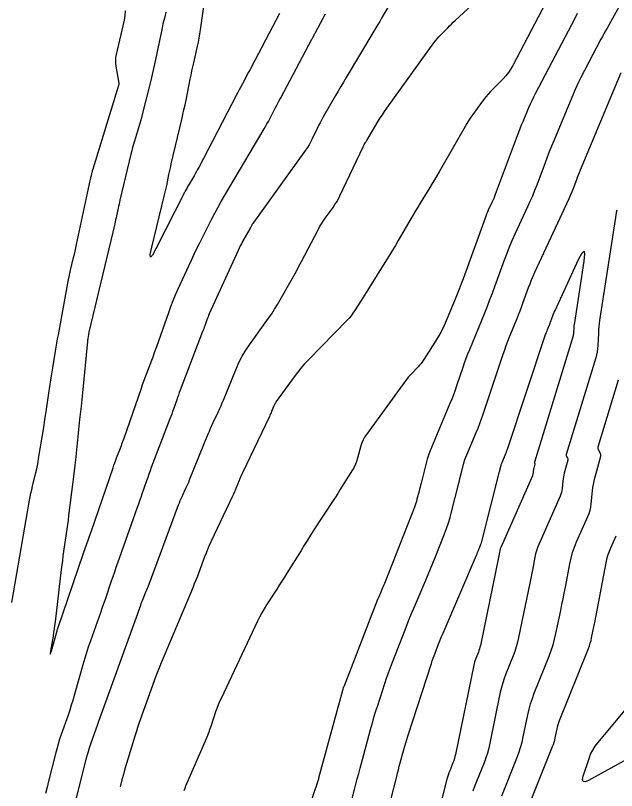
# Model space of a CAD drawing. Extents: x 658976 to 668721, y 639543 to 647196.
# Drawn here: x 662651.2 to 662752.2, y 643381.1 to 643511.3 of the extents above; entities that cross this region are included whole.
import ezdxf

# ---------------------------------------------------------------- set-up
doc = ezdxf.new("R2010")
doc.units = 0
doc.layers.add('Ex_Major Contours', color=7, linetype='Continuous')
doc.layers.add('Ex_Minor Contours', color=7, linetype='Continuous')

msp = doc.modelspace()

# ---------------------------------------------------------------- linework, layer by layer
at = {"layer": 'Ex_Major Contours'}
msp.add_lwpolyline([(662741.53, 643515.78), (662734.78, 643502.9), (662734.43, 643502.3), (662734.04, 643501.72), (662733.61, 643501.17), (662733.14, 643500.65), (662731.05, 643498.5), (662730.63, 643498.06), (662730.24, 643497.6), (662729.85, 643497.13), (662729.49, 643496.65), (662728.07, 643494.68), (662727.72, 643494.18), (662727.38, 643493.68), (662727.06, 643493.16), (662726.75, 643492.64), (662722.41, 643485.03), (662722.03, 643484.37), (662721.63, 643483.7), (662721.24, 643483.04), (662720.83, 643482.38), (662719.21, 643479.76), (662718.81, 643479.1), (662718.41, 643478.44), (662718.02, 643477.77), (662717.63, 643477.11), (662715.53, 643473.48), (662715.04, 643472.66), (662714.55, 643471.84), (662714.06, 643471.02), (662713.55, 643470.21), (662710.39, 643465.17), (662710.11, 643464.73), (662709.84, 643464.3), (662709.56, 643463.86), (662709.29, 643463.43), (662708.19, 643461.69), (662707.91, 643461.26), (662707.6, 643460.85), (662707.27, 643460.45), (662706.92, 643460.08), (662700.42, 643453.43), (662699.78, 643452.75), (662699.17, 643452.05), (662698.59, 643451.33), (662698.03, 643450.58), (662695.03, 643446.42), (662694.9, 643446.23), (662694.78, 643446.03), (662694.68, 643445.83), (662694.58, 643445.62), (662694.23, 643444.76), (662694.15, 643444.55), (662694.05, 643444.34), (662693.96, 643444.13), (662693.86, 643443.92), (662689.34, 643434.46), (662689.19, 643434.14), (662689.05, 643433.81), (662688.91, 643433.48), (662688.77, 643433.15), (662688.24, 643431.83), (662688.1, 643431.5), (662687.96, 643431.17), (662687.81, 643430.84), (662687.66, 643430.52), (662684.04, 643422.85), (662683.75, 643422.23), (662683.48, 643421.59), (662683.22, 643420.95), (662682.97, 643420.31), (662682, 643417.71), (662681.76, 643417.06), (662681.5, 643416.42), (662681.24, 643415.78), (662680.98, 643415.14), (662675.67, 643402.53), (662675.44, 643401.97), (662675.22, 643401.4), (662675, 643400.84), (662674.79, 643400.26), (662672.16, 643392.97), (662671.94, 643392.33), (662671.72, 643391.68), (662671.51, 643391.03), (662671.3, 643390.38), (662669.86, 643385.62), (662669.59, 643384.7), (662669.33, 643383.78), (662669.08, 643382.86), (662668.85, 643381.93), (662668.8, 643381.72)], dxfattribs=at)
at = {"layer": 'Ex_Minor Contours'}
for points in [[(662757.31, 643521.24), (662750.61, 643509.16), (662750.36, 643508.7), (662750.1, 643508.23), (662749.85, 643507.76), (662749.6, 643507.29), (662746.16, 643500.73), (662745.84, 643500.1), (662745.54, 643499.47), (662745.25, 643498.83), (662744.97, 643498.19), (662741.66, 643490.23), (662741.28, 643489.31), (662740.91, 643488.39), (662740.54, 643487.46), (662740.19, 643486.53), (662738.79, 643482.8), (662738.43, 643481.87), (662738.06, 643480.94), (662737.66, 643480.03), (662737.25, 643479.12), (662735.12, 643474.53), (662734.64, 643473.45), (662734.18, 643472.37), (662733.75, 643471.28), (662733.33, 643470.18), (662731.71, 643465.71), (662731.3, 643464.6), (662730.88, 643463.49), (662730.45, 643462.39), (662730, 643461.29), (662727.47, 643455.13), (662727.18, 643454.39), (662726.89, 643453.64), (662726.62, 643452.88), (662726.36, 643452.12), (662725.34, 643449.07), (662725.08, 643448.32), (662724.8, 643447.56), (662724.51, 643446.81), (662724.21, 643446.07), (662721.09, 643438.69), (662720.83, 643438.05), (662720.6, 643437.4), (662720.39, 643436.74), (662720.21, 643436.08), (662719.37, 643432.74), (662719.28, 643432.4), (662719.19, 643432.06), (662719.11, 643431.71), (662719.02, 643431.37), (662718.67, 643430), (662718.58, 643429.66), (662718.48, 643429.33), (662718.37, 643428.99), (662718.24, 643428.66), (662713.3, 643416.11), (662713.2, 643415.86), (662713.1, 643415.62), (662712.99, 643415.37), (662712.89, 643415.12), (662712.47, 643414.14), (662712.36, 643413.89), (662712.26, 643413.64), (662712.16, 643413.39), (662712.06, 643413.14), (662706.35, 643398.51), (662706.33, 643398.46), (662706.31, 643398.41), (662706.29, 643398.36), (662706.27, 643398.31), (662706.21, 643398.11), (662706.19, 643398.06), (662706.18, 643398.01), (662706.16, 643397.96), (662706.15, 643397.9), (662702.14, 643383.15), (662702.1, 643382.99), (662702.05, 643382.83), (662702, 643382.68), (662701.95, 643382.52), (662701.65, 643381.58), (662701.64, 643381.58), (662701.64, 643381.57), (662701.64, 643381.57), (662701.64, 643381.56), (662701.63, 643381.53), (662701.62, 643381.52), (662701.62, 643381.51), (662696.42, 643365.79)], [(662695.54, 643511.61), (662691.4, 643503.7), (662691.14, 643503.21), (662690.89, 643502.72), (662690.63, 643502.23), (662690.37, 643501.74), (662689.33, 643499.79), (662689.07, 643499.3), (662688.81, 643498.82), (662688.55, 643498.33), (662688.3, 643497.84), (662681.99, 643485.76), (662681.8, 643485.4), (662681.61, 643485.05), (662681.41, 643484.69), (662681.2, 643484.34), (662680.38, 643482.95), (662680.17, 643482.6), (662679.98, 643482.24), (662679.78, 643481.89), (662679.6, 643481.53), (662674.8, 643472.08), (662674.21, 643471.01), (662673.89, 643470.69), (662673.85, 643471.14), (662674.1, 643472.34), (662676.2, 643480.95), (662676.3, 643481.4), (662676.41, 643481.85), (662676.51, 643482.3), (662676.6, 643482.75), (662676.98, 643484.55), (662677.08, 643485), (662677.17, 643485.45), (662677.28, 643485.9), (662677.38, 643486.35), (662679.14, 643493.81), (662679.33, 643494.63), (662679.51, 643495.44), (662679.68, 643496.25), (662679.85, 643497.07), (662680.56, 643500.58), (662680.7, 643501.28), (662680.85, 643501.97), (662681, 643502.66), (662681.16, 643503.35), (662681.79, 643506.11), (662681.94, 643506.8), (662682.07, 643507.5), (662682.19, 643508.19), (662682.3, 643508.89), (662683.45, 643517.23)], [(662713.98, 643513.02), (662712.71, 643510.84), (662712.4, 643510.3), (662712.08, 643509.75), (662711.76, 643509.21), (662711.43, 643508.67), (662706.76, 643500.87), (662706.31, 643500.11), (662705.86, 643499.35), (662705.42, 643498.6), (662704.98, 643497.83), (662702.87, 643494.16), (662702.62, 643493.7), (662702.37, 643493.25), (662702.14, 643492.78), (662701.91, 643492.32), (662701.02, 643490.44), (662700.78, 643489.98), (662700.53, 643489.53), (662700.26, 643489.09), (662699.96, 643488.66), (662691.07, 643476.34), (662691.02, 643476.27), (662690.97, 643476.19), (662690.93, 643476.12), (662690.89, 643476.04), (662690.73, 643475.74), (662690.69, 643475.66), (662690.65, 643475.59), (662690.61, 643475.51), (662690.57, 643475.44), (662689.37, 643473.32), (662689.17, 643472.94), (662688.97, 643472.56), (662688.77, 643472.17), (662688.59, 643471.78), (662683.76, 643461.16), (662683.65, 643460.91), (662683.55, 643460.67), (662683.45, 643460.42), (662683.36, 643460.17), (662683.01, 643459.17), (662682.92, 643458.92), (662682.83, 643458.67), (662682.74, 643458.42), (662682.64, 643458.17), (662678.86, 643448.31), (662678.71, 643447.92), (662678.56, 643447.52), (662678.42, 643447.12), (662678.28, 643446.72), (662677.72, 643445.13), (662677.58, 643444.73), (662677.44, 643444.33), (662677.29, 643443.93), (662677.14, 643443.54), (662674.02, 643435.34), (662673.81, 643434.78), (662673.61, 643434.23), (662673.41, 643433.67), (662673.21, 643433.11), (662672.44, 643430.86), (662672.25, 643430.3), (662672.05, 643429.74), (662671.86, 643429.18), (662671.66, 643428.62), (662668.34, 643419.28), (662668.07, 643418.52), (662667.81, 643417.76), (662667.54, 643417), (662667.28, 643416.24), (662666.24, 643413.19), (662665.98, 643412.43), (662665.72, 643411.67), (662665.45, 643410.91), (662665.18, 643410.15), (662663.79, 643406.23), (662663.47, 643405.32), (662663.17, 643404.41), (662662.89, 643403.49), (662662.62, 643402.56), (662661.06, 643397.03), (662660.82, 643396.21), (662660.57, 643395.39), (662660.3, 643394.57), (662660.02, 643393.75), (662658.89, 643390.5), (662658.61, 643389.69), (662658.35, 643388.87), (662658.12, 643388.04), (662657.9, 643387.21), (662656.76, 643382.66), (662656.5, 643381.63), (662656.23, 643380.59)], [(662660.62, 643376.43), (662663.09, 643386.33), (662663.26, 643386.98), (662663.45, 643387.62), (662663.65, 643388.26), (662663.86, 643388.9), (662664.75, 643391.43), (662664.97, 643392.07), (662665.2, 643392.7), (662665.42, 643393.33), (662665.65, 643393.96), (662672.23, 643412.23), (662672.32, 643412.49), (662672.42, 643412.75), (662672.53, 643413.01), (662672.63, 643413.27), (662673.06, 643414.29), (662673.17, 643414.55), (662673.27, 643414.81), (662673.37, 643415.06), (662673.47, 643415.32), (662678.6, 643429.07), (662678.74, 643429.43), (662678.88, 643429.78), (662679.03, 643430.13), (662679.19, 643430.47), (662679.84, 643431.85), (662680, 643432.2), (662680.16, 643432.55), (662680.31, 643432.9), (662680.45, 643433.25), (662683.57, 643440.99), (662683.77, 643441.47), (662683.97, 643441.95), (662684.18, 643442.42), (662684.41, 643442.89), (662685.3, 643444.78), (662685.53, 643445.25), (662685.74, 643445.72), (662685.95, 643446.2), (662686.15, 643446.68), (662688.33, 643452.03), (662688.79, 643453.07), (662689.31, 643454.07), (662689.89, 643455.04), (662690.52, 643455.98), (662693.72, 643460.42), (662694.25, 643461.18), (662694.75, 643461.95), (662695.24, 643462.73), (662695.7, 643463.52), (662697.51, 643466.74), (662697.96, 643467.54), (662698.4, 643468.35), (662698.84, 643469.16), (662699.27, 643469.98), (662702.04, 643475.29), (662702.31, 643475.78), (662702.6, 643476.27), (662702.91, 643476.75), (662703.23, 643477.21), (662704.56, 643479.05), (662704.88, 643479.52), (662705.18, 643480), (662705.46, 643480.49), (662705.71, 643481), (662709.62, 643489.23), (662709.67, 643489.32), (662709.72, 643489.41), (662709.76, 643489.5), (662709.81, 643489.59), (662710.02, 643489.94), (662710.07, 643490.03), (662710.12, 643490.12), (662710.17, 643490.21), (662710.22, 643490.3), (662712.15, 643493.51), (662712.49, 643494.07), (662712.85, 643494.62), (662713.22, 643495.17), (662713.6, 643495.71), (662721.53, 643506.68), (662721.79, 643507.03), (662722.06, 643507.36), (662722.34, 643507.68), (662722.64, 643508), (662723.84, 643509.23), (662724.14, 643509.54), (662724.45, 643509.84), (662724.76, 643510.14), (662725.08, 643510.43), (662728.58, 643513.63)], [(662650.6, 643412.65), (662653.57, 643429.84), (662653.67, 643430.43), (662653.79, 643431.02), (662653.91, 643431.6), (662654.05, 643432.19), (662654.61, 643434.51), (662654.75, 643435.1), (662654.87, 643435.68), (662654.98, 643436.27), (662655.08, 643436.86), (662655.93, 643442.09), (662656.06, 643442.95), (662656.2, 643443.81), (662656.33, 643444.68), (662656.47, 643445.54), (662657.04, 643449.33), (662657.14, 643450.02), (662657.25, 643450.72), (662657.36, 643451.41), (662657.47, 643452.11), (662657.91, 643454.88), (662658.03, 643455.57), (662658.14, 643456.26), (662658.26, 643456.95), (662658.39, 643457.65), (662660, 643466.31), (662660.1, 643466.86), (662660.21, 643467.4), (662660.33, 643467.94), (662660.45, 643468.48), (662660.96, 643470.63), (662661.09, 643471.17), (662661.21, 643471.71), (662661.33, 643472.25), (662661.45, 643472.79), (662663.81, 643483.81), (662663.84, 643483.95), (662663.87, 643484.09), (662663.91, 643484.23), (662663.94, 643484.38), (662664.08, 643484.95), (662664.11, 643485.09), (662664.15, 643485.23), (662664.19, 643485.37), (662664.23, 643485.51), (662668.54, 643499.56), (662668.55, 643499.57), (662668.55, 643499.59), (662668.56, 643499.62), (662668.56, 643499.63), (662668.57, 643499.64), (662668.6, 643499.81), (662668.61, 643499.84), (662668.61, 643499.87), (662668.61, 643499.9), (662668.6, 643499.93), (662668.1, 643502.79), (662668.04, 643503.28), (662668.03, 643503.77), (662668.07, 643504.25), (662668.16, 643504.73), (662669.5, 643510.53), (662669.63, 643511.29), (662669.68, 643512.05)], [(662676.44, 643511.85), (662676.21, 643510.85), (662675.98, 643509.86), (662675.76, 643508.86), (662675.55, 643507.86), (662674.72, 643503.87), (662674.51, 643502.87), (662674.28, 643501.88), (662674.05, 643500.88), (662673.81, 643499.89), (662672.5, 643494.64), (662672.36, 643494.08), (662672.21, 643493.52), (662672.05, 643492.97), (662671.88, 643492.41), (662671.2, 643490.2), (662671.04, 643489.65), (662670.88, 643489.09), (662670.73, 643488.53), (662670.59, 643487.97), (662668.74, 643480.24), (662668.66, 643479.91), (662668.59, 643479.59), (662668.51, 643479.26), (662668.44, 643478.93), (662668.16, 643477.61), (662668.09, 643477.28), (662668.01, 643476.95), (662667.94, 643476.62), (662667.86, 643476.29), (662663.53, 643458.07), (662663.52, 643458.04), (662663.51, 643458), (662663.51, 643457.97), (662663.5, 643457.94), (662663.48, 643457.82), (662663.47, 643457.79), (662663.46, 643457.75), (662663.46, 643457.72), (662663.45, 643457.69), (662663.34, 643457), (662663.33, 643456.88), (662663.31, 643456.75), (662663.29, 643456.63), (662663.28, 643456.5), (662662.47, 643447.89), (662662.42, 643447.33), (662662.36, 643446.77), (662662.3, 643446.2), (662662.23, 643445.64), (662661.96, 643443.39), (662661.89, 643442.83), (662661.83, 643442.27), (662661.77, 643441.71), (662661.71, 643441.14), (662661.25, 643436.66), (662661.15, 643435.73), (662661.05, 643434.79), (662660.94, 643433.86), (662660.82, 643432.93), (662660.11, 643427.28), (662660.02, 643426.52), (662659.92, 643425.76), (662659.81, 643425.01), (662659.71, 643424.25), (662659.28, 643421.24), (662659.17, 643420.48), (662659.07, 643419.73), (662658.97, 643418.97), (662658.88, 643418.21), (662657.84, 643409.43), (662657.77, 643408.82), (662657.68, 643408.21), (662657.59, 643407.61), (662657.5, 643407.01), (662657.09, 643404.57), (662657.03, 643404.12), (662657.03, 643403.97), (662657.09, 643404.11), (662657.22, 643404.54), (662658.17, 643407.91), (662658.18, 643407.95), (662658.19, 643407.98), (662658.21, 643408.01), (662658.22, 643408.05), (662658.27, 643408.18), (662658.28, 643408.22), (662658.29, 643408.25), (662658.3, 643408.29), (662658.31, 643408.32), (662662.63, 643420.95), (662662.74, 643421.26), (662662.84, 643421.58), (662662.95, 643421.89), (662663.07, 643422.21), (662663.51, 643423.46), (662663.62, 643423.78), (662663.73, 643424.09), (662663.84, 643424.4), (662663.95, 643424.72), (662667.58, 643435.29), (662667.73, 643435.71), (662667.88, 643436.13), (662668.03, 643436.55), (662668.19, 643436.96), (662668.82, 643438.62), (662668.98, 643439.04), (662669.13, 643439.46), (662669.28, 643439.88), (662669.43, 643440.3), (662672.34, 643448.68), (662672.55, 643449.27), (662672.76, 643449.86), (662672.97, 643450.44), (662673.19, 643451.02), (662674.09, 643453.35), (662674.31, 643453.93), (662674.52, 643454.52), (662674.74, 643455.1), (662674.95, 643455.69), (662676.95, 643461.41), (662677.31, 643462.41), (662677.7, 643463.4), (662678.11, 643464.38), (662678.54, 643465.36), (662680.3, 643469.23), (662680.75, 643470.2), (662681.2, 643471.16), (662681.67, 643472.12), (662682.15, 643473.07), (662684.2, 643477.11), (662684.71, 643478.09), (662685.23, 643479.07), (662685.77, 643480.04), (662686.33, 643481), (662692.97, 643492.22), (662693.22, 643492.64), (662693.46, 643493.07), (662693.69, 643493.5), (662693.93, 643493.94), (662694.84, 643495.69), (662695.07, 643496.12), (662695.3, 643496.56), (662695.53, 643496.99), (662695.76, 643497.43), (662701.01, 643507.29), (662701.06, 643507.38), (662701.11, 643507.48), (662701.16, 643507.57), (662701.21, 643507.67), (662701.41, 643508.05), (662701.46, 643508.14), (662701.51, 643508.24), (662701.56, 643508.33), (662701.61, 643508.43), (662702.85, 643510.74), (662703.08, 643511.15), (662703.3, 643511.57)], [(662745.62, 643511.62), (662745.18, 643510.79), (662738.53, 643498.11), (662738.24, 643497.54), (662737.96, 643496.96), (662737.69, 643496.38), (662737.44, 643495.8), (662736.46, 643493.43), (662736.21, 643492.84), (662735.97, 643492.25), (662735.74, 643491.65), (662735.51, 643491.06), (662731.82, 643481.2), (662731.69, 643480.87), (662731.56, 643480.53), (662731.41, 643480.2), (662731.26, 643479.87), (662730.66, 643478.56), (662730.51, 643478.23), (662730.37, 643477.9), (662730.23, 643477.57), (662730.11, 643477.23), (662726.42, 643467.07), (662726.1, 643466.2), (662725.77, 643465.33), (662725.43, 643464.46), (662725.08, 643463.6), (662723.59, 643459.97), (662723.26, 643459.21), (662722.89, 643458.46), (662722.5, 643457.73), (662722.07, 643457.02), (662719.83, 643453.47), (662719.61, 643453.14), (662719.37, 643452.82), (662719.12, 643452.52), (662718.85, 643452.23), (662717.74, 643451.1), (662717.47, 643450.81), (662717.21, 643450.51), (662716.96, 643450.2), (662716.72, 643449.89), (662710.16, 643440.91), (662709.87, 643440.46), (662709.61, 643439.99), (662709.41, 643439.5), (662709.24, 643438.99), (662708.67, 643436.9), (662708.51, 643436.38), (662708.32, 643435.88), (662708.09, 643435.4), (662707.82, 643434.93), (662706.11, 643432.2), (662705.73, 643431.59), (662705.35, 643430.99), (662704.96, 643430.38), (662704.57, 643429.78), (662701.36, 643424.85), (662700.8, 643424), (662700.26, 643423.14), (662699.71, 643422.28), (662699.18, 643421.42), (662696.8, 643417.58), (662696.38, 643416.91), (662695.96, 643416.24), (662695.53, 643415.58), (662695.11, 643414.91), (662693.39, 643412.26), (662692.98, 643411.59), (662692.58, 643410.91), (662692.21, 643410.22), (662691.86, 643409.51), (662685.73, 643396.56), (662685.48, 643396.01), (662685.25, 643395.45), (662685.03, 643394.88), (662684.83, 643394.31), (662684.08, 643392), (662683.88, 643391.42), (662683.67, 643390.85), (662683.45, 643390.29), (662683.22, 643389.73), (662679.79, 643381.8), (662679.63, 643381.4), (662679.47, 643381)], [(662707.27, 643377.7), (662708.17, 643381.26), (662708.4, 643382.15), (662708.63, 643383.04), (662708.87, 643383.93), (662709.11, 643384.82), (662710.97, 643391.69), (662711.23, 643392.62), (662711.5, 643393.54), (662711.78, 643394.46), (662712.07, 643395.37), (662713.25, 643399.03), (662713.55, 643399.94), (662713.87, 643400.85), (662714.2, 643401.75), (662714.54, 643402.65), (662716.66, 643408.09), (662717.07, 643409.12), (662717.49, 643410.15), (662717.92, 643411.18), (662718.35, 643412.2), (662720.17, 643416.44), (662720.57, 643417.38), (662720.96, 643418.34), (662721.35, 643419.29), (662721.74, 643420.25), (662723.3, 643424.22), (662723.64, 643425.12), (662723.95, 643426.03), (662724.23, 643426.95), (662724.48, 643427.88), (662725.7, 643432.69), (662725.8, 643433.09), (662725.9, 643433.49), (662726, 643433.89), (662726.1, 643434.29), (662726.51, 643435.89), (662726.62, 643436.28), (662726.74, 643436.68), (662726.88, 643437.06), (662727.03, 643437.45), (662728.63, 643441.22), (662728.94, 643441.98), (662729.24, 643442.75), (662729.52, 643443.52), (662729.78, 643444.29), (662733.16, 643454.39), (662733.41, 643455.13), (662733.68, 643455.87), (662733.95, 643456.59), (662734.24, 643457.32), (662735.49, 643460.36), (662735.75, 643461.01), (662736.01, 643461.65), (662736.25, 643462.3), (662736.49, 643462.96), (662737.44, 643465.57), (662737.69, 643466.22), (662737.94, 643466.86), (662738.22, 643467.5), (662738.5, 643468.14), (662744.25, 643480.55), (662744.43, 643480.94), (662744.6, 643481.33), (662744.76, 643481.73), (662744.92, 643482.13), (662745.52, 643483.73), (662745.67, 643484.13), (662745.82, 643484.53), (662745.98, 643484.93), (662746.15, 643485.33), (662752.97, 643501.69)], [(662752.24, 643478.6), (662752.15, 643478.18), (662752.08, 643477.76), (662752.01, 643477.34), (662749.36, 643460.04), (662749.29, 643459.52), (662749.23, 643459), (662749.19, 643458.47), (662749.16, 643457.94), (662749.08, 643455.84), (662749.04, 643455.31), (662748.97, 643454.79), (662748.87, 643454.28), (662748.73, 643453.77), (662743.77, 643437.53), (662743.76, 643437.45), (662743.76, 643437.37), (662743.77, 643437.29), (662743.81, 643437.21), (662743.98, 643436.91), (662744.01, 643436.83), (662744.03, 643436.75), (662744.03, 643436.67), (662744.02, 643436.59), (662743.43, 643434.39), (662743.36, 643434.08), (662743.29, 643433.76), (662743.24, 643433.43), (662743.2, 643433.11), (662743.07, 643431.8), (662743.02, 643431.48), (662742.95, 643431.16), (662742.86, 643430.85), (662742.74, 643430.55), (662739.15, 643422.4), (662738.94, 643421.89), (662738.76, 643421.37), (662738.61, 643420.84), (662738.49, 643420.3), (662738.07, 643418.11), (662737.97, 643417.57), (662737.86, 643417.02), (662737.75, 643416.48), (662737.64, 643415.93), (662735.75, 643406.77), (662735.57, 643405.98), (662735.35, 643405.21), (662735.1, 643404.44), (662734.82, 643403.68), (662733.61, 643400.68), (662733.33, 643399.92), (662733.08, 643399.15), (662732.86, 643398.38), (662732.68, 643397.59), (662730.92, 643389.02), (662730.73, 643388.18), (662730.5, 643387.36), (662730.24, 643386.55), (662729.94, 643385.75), (662728.67, 643382.57), (662728.36, 643381.77), (662728.08, 643380.97)], [(662712.22, 643371.42), (662715.26, 643383.44), (662715.41, 643384.01), (662715.55, 643384.57), (662715.7, 643385.14), (662715.86, 643385.7), (662716.47, 643387.96), (662716.63, 643388.52), (662716.79, 643389.08), (662716.96, 643389.64), (662717.14, 643390.2), (662721.09, 643402.44), (662721.24, 643402.87), (662721.39, 643403.29), (662721.54, 643403.72), (662721.7, 643404.14), (662722.36, 643405.83), (662722.53, 643406.25), (662722.7, 643406.67), (662722.87, 643407.09), (662723.05, 643407.51), (662728.68, 643420.64), (662728.77, 643420.84), (662728.86, 643421.05), (662728.94, 643421.26), (662729.02, 643421.46), (662729.35, 643422.29), (662729.42, 643422.49), (662729.5, 643422.7), (662729.56, 643422.92), (662729.62, 643423.13), (662732.54, 643434.66), (662732.57, 643434.79), (662732.61, 643434.92), (662732.64, 643435.05), (662732.67, 643435.18), (662732.8, 643435.7), (662732.84, 643435.83), (662732.88, 643435.95), (662732.92, 643436.08), (662732.97, 643436.2), (662733.49, 643437.43), (662733.59, 643437.68), (662733.69, 643437.93), (662733.78, 643438.18), (662733.87, 643438.43), (662740.29, 643457.67), (662740.37, 643457.88), (662740.44, 643458.1), (662740.53, 643458.32), (662740.61, 643458.53), (662740.98, 643459.43), (662741.06, 643459.62), (662741.13, 643459.81), (662741.21, 643460.01), (662741.28, 643460.2), (662741.56, 643460.97), (662741.63, 643461.16), (662741.71, 643461.35), (662741.79, 643461.54), (662741.87, 643461.73), (662745.84, 643470.29), (662746.41, 643471.39), (662746.75, 643471.71), (662746.85, 643471.25), (662746.72, 643470.02), (662745.08, 643459.34), (662745.06, 643459.18), (662745.04, 643459.03), (662745.03, 643458.87), (662745.02, 643458.72), (662745, 643458.09), (662744.99, 643457.94), (662744.97, 643457.78), (662744.94, 643457.63), (662744.9, 643457.48), (662738.41, 643436.23), (662738.41, 643436.2), (662738.41, 643436.18), (662738.41, 643436.15), (662738.42, 643436.13), (662738.48, 643436.03), (662738.49, 643436), (662738.49, 643435.98), (662738.5, 643435.95), (662738.49, 643435.93), (662738.3, 643435.21), (662738.28, 643435.11), (662738.25, 643435.01), (662738.24, 643434.9), (662738.22, 643434.79), (662738.18, 643434.37), (662738.17, 643434.27), (662738.15, 643434.16), (662738.11, 643434.06), (662738.08, 643433.96), (662732.77, 643421.92), (662732.72, 643421.81), (662732.68, 643421.7), (662732.65, 643421.59), (662732.62, 643421.47), (662732.53, 643421), (662732.51, 643420.88), (662732.49, 643420.77), (662732.46, 643420.65), (662732.44, 643420.53), (662729.33, 643405.45), (662729.26, 643405.16), (662729.18, 643404.88), (662729.09, 643404.6), (662728.99, 643404.32), (662728.55, 643403.23), (662728.45, 643402.96), (662728.36, 643402.68), (662728.28, 643402.4), (662728.21, 643402.11), (662725.13, 643387.14), (662725.05, 643386.78), (662724.95, 643386.43), (662724.84, 643386.08), (662724.71, 643385.74), (662724.17, 643384.37), (662724.03, 643384.03), (662723.92, 643383.68), (662723.81, 643383.33), (662723.71, 643382.97), (662719.73, 643367.34)], [(662732.92, 643380.16), (662735.46, 643386.51), (662735.79, 643387.39), (662736.08, 643388.29), (662736.33, 643389.19), (662736.54, 643390.11), (662737.3, 643393.81), (662737.52, 643394.73), (662737.77, 643395.64), (662738.06, 643396.53), (662738.39, 643397.42), (662740.89, 643403.66), (662741.24, 643404.59), (662741.55, 643405.53), (662741.81, 643406.48), (662742.03, 643407.44), (662742.83, 643411.33), (662743.03, 643412.31), (662743.23, 643413.28), (662743.42, 643414.25), (662743.61, 643415.22), (662744.37, 643419.17), (662744.57, 643420.11), (662744.83, 643421.04), (662745.14, 643421.94), (662745.51, 643422.84), (662747.4, 643427.13), (662747.6, 643427.64), (662747.76, 643428.16), (662747.88, 643428.69), (662747.96, 643429.23), (662748.17, 643431.42), (662748.24, 643431.97), (662748.33, 643432.51), (662748.44, 643433.04), (662748.57, 643433.58), (662749.55, 643437.25), (662749.57, 643437.39), (662749.57, 643437.53), (662749.54, 643437.66), (662749.48, 643437.79), (662749.19, 643438.3), (662749.14, 643438.43), (662749.11, 643438.56), (662749.11, 643438.69), (662749.14, 643438.83), (662752.56, 643450.06)], [(662736.65, 643376.42), (662741.47, 643388.48), (662741.6, 643388.83), (662741.72, 643389.19), (662741.82, 643389.56), (662741.9, 643389.92), (662742.21, 643391.41), (662742.29, 643391.78), (662742.39, 643392.14), (662742.51, 643392.5), (662742.64, 643392.85), (662747.49, 643404.94), (662747.66, 643405.38), (662747.8, 643405.83), (662747.93, 643406.28), (662748.03, 643406.74), (662748.42, 643408.6), (662748.51, 643409.07), (662748.61, 643409.53), (662748.7, 643410), (662748.79, 643410.46), (662750.53, 643419.58), (662750.66, 643420.16), (662750.82, 643420.73), (662751.02, 643421.29), (662751.24, 643421.84), (662752.14, 643423.87)], [(662770.13, 643395.26), (662747.49, 643382.77), (662746.93, 643382.53), (662746.59, 643382.57), (662746.49, 643382.9), (662746.62, 643383.49), (662747.59, 643386.45), (662747.86, 643387.17), (662748.2, 643387.85), (662748.6, 643388.5), (662749.07, 643389.11), (662754.44, 643395.52)]]:
    msp.add_lwpolyline(points, dxfattribs=at)

doc.saveas('drawing.dxf')
